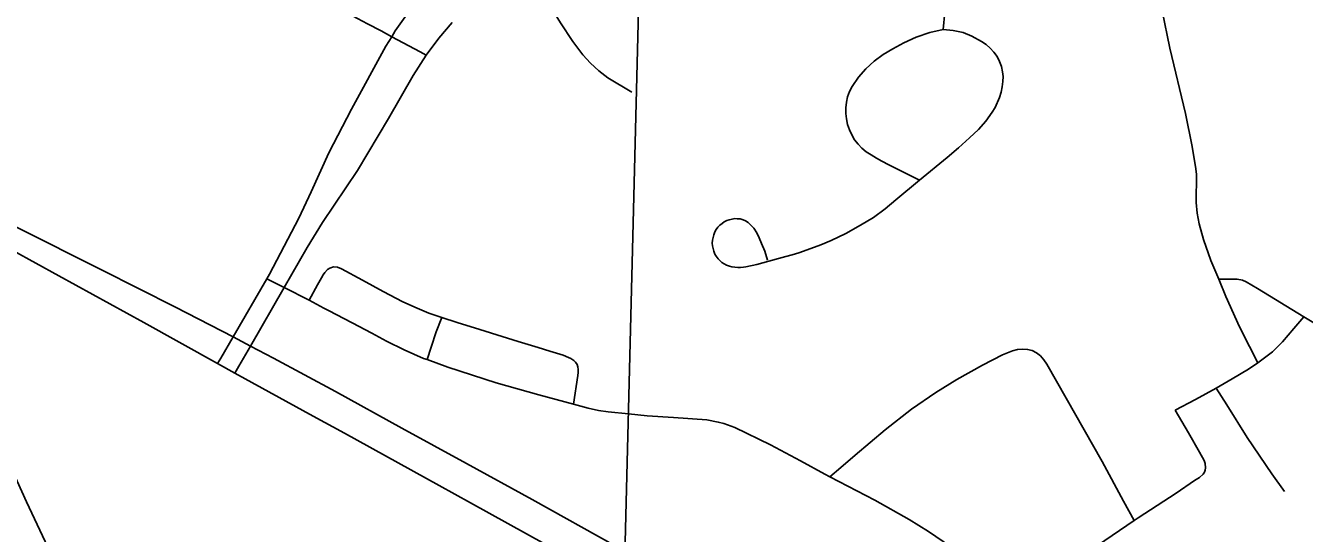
# Model space of a CAD drawing. Extents: x 0 to 34, y 0 to 22.
# Drawn here: x 4.2921 to 4.6459, y 16.986 to 17.1265 of the extents above; entities that cross this region are included whole.
import ezdxf

# ---------------------------------------------------------------- set-up
doc = ezdxf.new("R2010")
doc.units = 0
for name, color, linetype in [('GM_X_City_Street', 7, 'Continuous'), ('GM_X_Corporation', 7, 'Continuous'), ('GM_X_County_Road', 7, 'Continuous'), ('GM_X_US_Route', 7, 'Continuous')]:
    doc.layers.add(name, color=color, linetype=linetype)

msp = doc.modelspace()

# ---------------------------------------------------------------- linework, layer by layer
at = {"layer": 'GM_X_City_Street'}
for points in [[(4.296552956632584, 17.18255575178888), (4.298982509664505, 17.17924383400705), (4.3007969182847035, 17.1767770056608), (4.30182836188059, 17.1756212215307), (4.302934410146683, 17.174639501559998), (4.304848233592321, 17.173148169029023), (4.307489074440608, 17.17143940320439), (4.310428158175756, 17.169631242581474), (4.316461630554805, 17.166058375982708), (4.320295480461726, 17.16378415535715), (4.324440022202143, 17.161460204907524), (4.332306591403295, 17.157048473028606), (4.338812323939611, 17.15335134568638), (4.346368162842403, 17.149150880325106), (4.354682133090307, 17.14460865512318), (4.3618465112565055, 17.14069403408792), (4.368395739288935, 17.137264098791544), (4.375584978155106, 17.1332127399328), (4.382581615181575, 17.129267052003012), (4.386732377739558, 17.127042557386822), (4.39044195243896, 17.12506034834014), (4.3933872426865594, 17.123475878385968), (4.401259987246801, 17.119238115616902), (4.402919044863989, 17.118343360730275)], [(4.545983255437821, 17.125420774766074), (4.546902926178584, 17.135138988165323), (4.548847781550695, 17.145584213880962), (4.54959343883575, 17.14958583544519), (4.550388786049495, 17.154239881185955)], [(4.459817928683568, 17.108128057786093), (4.453225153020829, 17.112104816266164), (4.450665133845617, 17.11398133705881), (4.448353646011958, 17.11611262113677), (4.446278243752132, 17.118449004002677), (4.443500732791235, 17.12214612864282), (4.4400770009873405, 17.12730349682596), (4.434503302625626, 17.136506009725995), (4.432931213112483, 17.139115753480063), (4.430240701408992, 17.143521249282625)], [(4.622169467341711, 17.056330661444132), (4.620000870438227, 17.06155638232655), (4.618006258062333, 17.067347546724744), (4.616807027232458, 17.071709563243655), (4.61619808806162, 17.07465483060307), (4.615943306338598, 17.077624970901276), (4.616024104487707, 17.085342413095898), (4.615868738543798, 17.086933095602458), (4.614874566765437, 17.093072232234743), (4.613010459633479, 17.10221881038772), (4.6086297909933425, 17.12029444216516), (4.60654822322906, 17.13059677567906), (4.6061443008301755, 17.134499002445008), (4.6060200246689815, 17.137264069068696), (4.606249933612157, 17.14032741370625)], [(4.345224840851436, 17.033023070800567), (4.346082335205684, 17.034495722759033), (4.349518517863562, 17.040398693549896), (4.358876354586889, 17.056504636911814), (4.359622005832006, 17.05778463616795), (4.367712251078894, 17.073250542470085), (4.37115462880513, 17.08057027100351), (4.376013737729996, 17.091313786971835), (4.382258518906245, 17.103449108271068), (4.391790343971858, 17.12085991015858), (4.3933872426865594, 17.123475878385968), (4.394356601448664, 17.12506659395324), (4.399712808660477, 17.132603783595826)], [(4.350015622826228, 17.030388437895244), (4.351090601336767, 17.032258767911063), (4.354315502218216, 17.03786353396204), (4.363648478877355, 17.054075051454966), (4.370017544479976, 17.065147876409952), (4.37424283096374, 17.072063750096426), (4.383948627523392, 17.086467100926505), (4.39249246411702, 17.100858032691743), (4.399371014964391, 17.112707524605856), (4.402919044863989, 17.118343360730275), (4.4064049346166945, 17.123096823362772), (4.410114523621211, 17.12738429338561)], [(4.539396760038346, 17.083788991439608), (4.533642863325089, 17.086653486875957), (4.530933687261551, 17.088051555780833), (4.529019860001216, 17.089033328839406), (4.527478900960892, 17.089828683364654), (4.5259938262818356, 17.09077317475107), (4.524688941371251, 17.091624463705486), (4.5234896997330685, 17.09261244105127), (4.522414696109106, 17.0937371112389), (4.521464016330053, 17.094967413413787), (4.520650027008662, 17.096297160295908), (4.5199975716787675, 17.09770766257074), (4.519512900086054, 17.099180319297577), (4.5192022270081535, 17.10070887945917), (4.519034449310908, 17.102249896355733), (4.519028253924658, 17.103803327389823), (4.51918981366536, 17.10534430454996), (4.519512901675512, 17.10686663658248), (4.520022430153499, 17.108326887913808), (4.520737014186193, 17.109700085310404), (4.522532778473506, 17.11223529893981), (4.524583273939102, 17.114565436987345), (4.52688855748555, 17.116653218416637), (4.529355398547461, 17.11854221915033), (4.531983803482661, 17.120145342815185), (4.535065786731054, 17.121798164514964), (4.538477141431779, 17.12337025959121), (4.542230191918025, 17.124600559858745), (4.545983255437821, 17.125420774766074)], [(4.539396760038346, 17.083788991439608), (4.547020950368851, 17.090064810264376), (4.550227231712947, 17.092730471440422), (4.553234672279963, 17.09545831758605), (4.555682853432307, 17.097825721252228), (4.5577582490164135, 17.100062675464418), (4.559547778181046, 17.10255434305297), (4.5603182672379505, 17.103896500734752), (4.5614926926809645, 17.106674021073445), (4.5619649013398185, 17.108109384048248), (4.562300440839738, 17.10960691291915), (4.562480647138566, 17.111073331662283), (4.562517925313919, 17.112421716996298), (4.562368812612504, 17.113763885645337), (4.562051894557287, 17.115186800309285), (4.561542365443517, 17.11662836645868), (4.56084646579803, 17.11798920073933), (4.559988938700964, 17.11921950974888), (4.558969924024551, 17.12031933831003), (4.557801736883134, 17.12130107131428), (4.556552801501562, 17.122177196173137), (4.553862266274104, 17.12363123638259), (4.5514451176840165, 17.12460675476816), (4.548717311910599, 17.125147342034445), (4.545983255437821, 17.125420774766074)], [(4.497311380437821, 17.061630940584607), (4.4965719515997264, 17.064079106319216), (4.495720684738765, 17.066253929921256), (4.495062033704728, 17.067850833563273), (4.494390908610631, 17.069205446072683), (4.49354585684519, 17.07046060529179), (4.492501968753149, 17.071591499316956), (4.491967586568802, 17.07204509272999), (4.491240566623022, 17.072492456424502), (4.490594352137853, 17.072772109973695), (4.489792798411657, 17.073039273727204), (4.4889974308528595, 17.073107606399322), (4.488270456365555, 17.07313248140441), (4.487568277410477, 17.073020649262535), (4.486772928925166, 17.07282801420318), (4.486114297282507, 17.072573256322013), (4.485368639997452, 17.07220665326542), (4.484828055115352, 17.071815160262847), (4.484150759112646, 17.071280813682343), (4.4836536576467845, 17.070752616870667), (4.48318143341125, 17.070075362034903), (4.482814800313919, 17.069435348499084), (4.48249167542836, 17.0686834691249), (4.4822804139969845, 17.067925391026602), (4.482143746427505, 17.067173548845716), (4.4820878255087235, 17.06635957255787), (4.482149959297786, 17.065626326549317), (4.48228041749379, 17.064874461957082), (4.482485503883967, 17.064116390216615), (4.482814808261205, 17.063333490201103), (4.483144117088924, 17.06271833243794), (4.4836847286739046, 17.062016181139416), (4.484125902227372, 17.06151284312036), (4.4846913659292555, 17.061009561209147), (4.485368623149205, 17.0605932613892), (4.486033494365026, 17.060257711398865), (4.486797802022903, 17.05997809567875), (4.487518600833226, 17.059810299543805), (4.488313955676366, 17.059679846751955), (4.489115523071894, 17.05961148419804), (4.489867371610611, 17.059642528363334), (4.49073728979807, 17.059698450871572), (4.491402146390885, 17.059791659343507), (4.494428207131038, 17.060431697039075), (4.500399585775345, 17.062109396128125), (4.504854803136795, 17.06330861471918), (4.506339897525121, 17.06376222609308), (4.51211240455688, 17.065899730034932), (4.514939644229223, 17.067049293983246), (4.519009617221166, 17.068981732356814), (4.523104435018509, 17.07129944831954), (4.526633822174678, 17.073430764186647), (4.52987737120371, 17.075823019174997), (4.5328972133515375, 17.078320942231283), (4.539396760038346, 17.083788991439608)], [(4.370514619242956, 17.050582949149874), (4.372863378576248, 17.054845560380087), (4.373925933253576, 17.05677179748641), (4.374385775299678, 17.057536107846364), (4.374864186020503, 17.05820719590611), (4.375609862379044, 17.059014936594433), (4.376262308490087, 17.059456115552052), (4.377324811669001, 17.059760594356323), (4.378362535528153, 17.059667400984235), (4.379468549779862, 17.059226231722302), (4.3853467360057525, 17.05605102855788), (4.391032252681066, 17.052969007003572), (4.396512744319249, 17.050135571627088), (4.400396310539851, 17.048339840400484), (4.403689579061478, 17.046997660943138), (4.407218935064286, 17.045742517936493)], [(4.358876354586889, 17.056504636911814), (4.361790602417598, 17.05501953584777), (4.363648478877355, 17.054075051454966), (4.370514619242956, 17.050582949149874), (4.374578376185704, 17.04836467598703), (4.375870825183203, 17.047693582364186), (4.382494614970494, 17.04428228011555), (4.387925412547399, 17.04140533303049), (4.391982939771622, 17.039255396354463), (4.3968793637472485, 17.036801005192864), (4.402229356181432, 17.03443975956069), (4.40318005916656, 17.034098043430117), (4.408921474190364, 17.032010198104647), (4.422268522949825, 17.027685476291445), (4.434124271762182, 17.024373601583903), (4.443656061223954, 17.021782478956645)], [(4.645706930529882, 17.045978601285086), (4.632894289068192, 17.053832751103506), (4.629793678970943, 17.05562229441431), (4.628762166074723, 17.056094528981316), (4.627252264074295, 17.05633685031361), (4.625263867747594, 17.056336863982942), (4.622169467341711, 17.056330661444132)], [(4.632987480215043, 17.0332405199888), (4.6307194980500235, 17.03771441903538), (4.627941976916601, 17.043188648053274), (4.62413916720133, 17.051608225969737), (4.622169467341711, 17.056330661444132)], [(4.40318005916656, 17.034098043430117), (4.40431716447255, 17.037509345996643), (4.405733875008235, 17.04175950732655), (4.407218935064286, 17.045742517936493)], [(4.407218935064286, 17.045742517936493), (4.411500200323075, 17.04441278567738), (4.417732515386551, 17.04248031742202), (4.423971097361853, 17.040541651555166), (4.428420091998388, 17.039162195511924), (4.433944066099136, 17.037447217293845), (4.437100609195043, 17.03646543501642), (4.440816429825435, 17.035315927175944), (4.442295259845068, 17.034694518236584), (4.442978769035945, 17.034377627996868), (4.443805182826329, 17.033849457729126), (4.444277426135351, 17.033402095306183), (4.444656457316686, 17.032786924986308), (4.4448677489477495, 17.032109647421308), (4.444979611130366, 17.031407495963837), (4.444998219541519, 17.030518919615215), (4.444923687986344, 17.02974221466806), (4.443656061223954, 17.021782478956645)], [(4.632987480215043, 17.0332405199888), (4.637032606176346, 17.036272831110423), (4.639853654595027, 17.0390379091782), (4.6429418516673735, 17.042697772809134), (4.645706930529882, 17.045978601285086)], [(4.681839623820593, 17.022913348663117), (4.677937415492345, 17.02556660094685), (4.673954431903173, 17.028275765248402), (4.651516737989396, 17.04242436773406), (4.645706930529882, 17.045978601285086)], [(4.514610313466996, 17.001681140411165), (4.517655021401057, 17.004290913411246), (4.521638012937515, 17.007702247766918), (4.529920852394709, 17.014686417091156), (4.537234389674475, 17.020415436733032), (4.543951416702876, 17.02498874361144), (4.549773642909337, 17.028605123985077), (4.556875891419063, 17.03261292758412), (4.562350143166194, 17.03542777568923), (4.565121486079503, 17.03655243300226), (4.566500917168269, 17.03689416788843), (4.567898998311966, 17.037030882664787), (4.569297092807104, 17.036943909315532), (4.570614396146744, 17.036614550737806), (4.57178877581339, 17.03603047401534), (4.572838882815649, 17.035154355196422), (4.573758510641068, 17.0340731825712), (4.5745849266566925, 17.032842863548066), (4.579990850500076, 17.023466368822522), (4.589895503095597, 17.005869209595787), (4.595829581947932, 16.994970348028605), (4.5987686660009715, 16.989564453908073)], [(4.621504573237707, 17.026200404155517), (4.625910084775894, 17.02876667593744), (4.630439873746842, 17.03146964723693), (4.632987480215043, 17.0332405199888)], [(4.610127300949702, 17.020092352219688), (4.615750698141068, 17.023112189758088), (4.621504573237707, 17.026200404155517)], [(4.64041908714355, 16.99756766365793), (4.636902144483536, 17.002532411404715), (4.63005462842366, 17.012586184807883), (4.62440639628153, 17.021577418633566), (4.621504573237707, 17.026200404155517)], [(4.443656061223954, 17.021782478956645), (4.447750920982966, 17.020682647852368), (4.450584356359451, 17.02004886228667), (4.453262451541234, 17.019657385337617), (4.458935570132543, 17.019085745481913), (4.464055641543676, 17.018551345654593), (4.471375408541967, 17.01809153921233), (4.480577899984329, 17.017426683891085), (4.483740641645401, 17.016842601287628), (4.485300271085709, 17.016432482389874), (4.488307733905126, 17.01528917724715), (4.498156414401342, 17.010535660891), (4.5064392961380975, 17.00613635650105), (4.513249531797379, 17.002395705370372), (4.514610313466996, 17.001681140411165)], [(4.5987686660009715, 16.989564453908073), (4.599930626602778, 16.99035359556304), (4.610363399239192, 16.997126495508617), (4.615464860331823, 17.00061863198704), (4.616825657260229, 17.0015133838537), (4.617894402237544, 17.002370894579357), (4.618279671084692, 17.002923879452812), (4.618428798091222, 17.003545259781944), (4.618565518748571, 17.004203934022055), (4.618441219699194, 17.005396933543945), (4.61815538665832, 17.006173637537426), (4.616875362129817, 17.008528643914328), (4.613824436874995, 17.013828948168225), (4.610127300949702, 17.020092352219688)], [(4.514610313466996, 17.001681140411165), (4.527050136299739, 16.995175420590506), (4.536581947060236, 16.989831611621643), (4.541931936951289, 16.986588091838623), (4.551762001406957, 16.97982756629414), (4.555738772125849, 16.97672695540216), (4.558124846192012, 16.97490011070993), (4.559634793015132, 16.973707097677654), (4.560759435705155, 16.972812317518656), (4.562002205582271, 16.97202315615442), (4.563307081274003, 16.971358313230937), (4.564655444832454, 16.97084257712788), (4.566034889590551, 16.970513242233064), (4.567420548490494, 16.97041383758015), (4.5687999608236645, 16.97055050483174), (4.570160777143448, 16.970923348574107), (4.57283268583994, 16.972172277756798), (4.576753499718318, 16.974589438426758), (4.5987686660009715, 16.989564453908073)]]:
    msp.add_lwpolyline(points, dxfattribs=at)
at = {"layer": 'GM_X_Corporation'}
for points in [[(4.758233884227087, 17.90528529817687), (4.982391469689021, 17.899942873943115), (5.488569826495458, 17.886055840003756), (5.478378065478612, 16.951182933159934), (4.457578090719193, 16.9688367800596), (4.468901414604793, 17.41819043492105), (4.475739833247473, 17.912768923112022)], [(4.152294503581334, 17.42100722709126), (4.468901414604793, 17.41819043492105), (4.457578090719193, 16.9688367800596), (4.293162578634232, 16.974556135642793), (4.078871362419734, 17.421629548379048)]]:
    msp.add_lwpolyline(points, close=True, dxfattribs=at)
at = {"layer": 'GM_X_County_Road'}
msp.add_lwpolyline([(4.30897415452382, 16.959428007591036), (4.304083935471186, 16.969835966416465), (4.292371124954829, 16.99477151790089), (4.287160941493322, 17.00622853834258)], dxfattribs=at)
at = {"layer": 'GM_X_US_Route'}
for points in [[(4.246470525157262, 17.0917922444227), (4.256946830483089, 17.082484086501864), (4.258487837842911, 17.081173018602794), (4.259972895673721, 17.08014774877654), (4.261476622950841, 17.07921570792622), (4.265366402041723, 17.077059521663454), (4.271816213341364, 17.07350532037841), (4.275724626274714, 17.07135536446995), (4.301349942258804, 17.057287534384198), (4.324819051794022, 17.04441895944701), (4.345224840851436, 17.033023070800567), (4.350015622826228, 17.030388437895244), (4.371679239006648, 17.018493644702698)], [(4.246470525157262, 17.0917922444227), (4.259034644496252, 17.085976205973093), (4.2671435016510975, 17.082123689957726), (4.289811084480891, 17.07070912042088), (4.313087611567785, 17.05899633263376), (4.333592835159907, 17.048669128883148), (4.349518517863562, 17.040398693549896), (4.354315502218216, 17.03786353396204), (4.36068456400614, 17.034501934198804), (4.377828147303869, 17.025249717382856), (4.396220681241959, 17.015140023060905), (4.414072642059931, 17.005390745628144), (4.432285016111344, 16.99536804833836), (4.4554061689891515, 16.98245595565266), (4.4596066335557, 16.980113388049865), (4.483659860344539, 16.966611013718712), (4.506973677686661, 16.953680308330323), (4.52518601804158, 16.943390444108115), (4.54910877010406, 16.9298818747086), (4.5730563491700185, 16.916864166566)], [(4.371679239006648, 17.018493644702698), (4.3803446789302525, 17.013735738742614), (4.406485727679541, 16.999307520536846), (4.4151786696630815, 16.994460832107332), (4.435864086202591, 16.983015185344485), (4.4521315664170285, 16.973868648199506), (4.460234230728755, 16.96925805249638), (4.4644035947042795, 16.96697766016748), (4.4678708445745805, 16.96508245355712), (4.478806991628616, 16.959185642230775), (4.486965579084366, 16.95466209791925), (4.49190546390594, 16.952027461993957), (4.500001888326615, 16.9473920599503), (4.541880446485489, 16.92393620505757)]]:
    msp.add_lwpolyline(points, dxfattribs=at)

doc.saveas('drawing.dxf')
